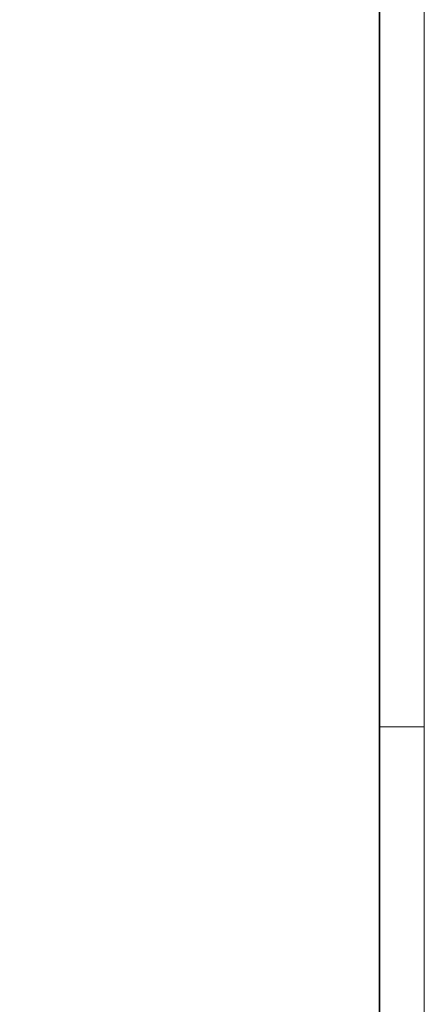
# Model space of a CAD drawing. Extents: x -620 to 300, y 62 to 1162.
# Tile 321 of 322: x 255 to 300, y 922 to 1032. Entities that reach past the tile are written whole.
import ezdxf
from ezdxf.lldxf.tags import DXFTag

# ---------------------------------------------------------------- set-up
doc = ezdxf.new("R2010")
doc.units = 0
doc.layers.add('iwb_Plankopf Rahmen', color=7, linetype='Continuous', lineweight=35)
tags = doc.linetypes.add('grob', pattern=[14, 3, -8, 3]).pattern_tags.tags
tags[8:9] = [DXFTag(74, 4), DXFTag(75, 0), DXFTag(340, '0'), DXFTag(46, 0.0), DXFTag(50, 0.0), DXFTag(44, 0.0), DXFTag(45, 0.0)]
tags[6:7] = [DXFTag(74, 4), DXFTag(75, 0), DXFTag(340, '0'), DXFTag(46, 0.0), DXFTag(50, 0.0), DXFTag(44, 0.0), DXFTag(45, 0.0)]
tags[4:5] = [DXFTag(74, 4), DXFTag(75, 0), DXFTag(340, '0'), DXFTag(46, 0.0), DXFTag(50, 0.0), DXFTag(44, 0.0), DXFTag(45, 0.0)]

msp = doc.modelspace()

# ---------------------------------------------------------------- linework, layer by layer
at = {"layer": 'iwb_Plankopf Rahmen', "color": 8, "linetype": 'grob', "lineweight": 5, "ltscale": 0.13, "true_color": 0x808080}
msp.add_line((300.35, 953.43), (295.35, 953.43), dxfattribs=at)
at = {"layer": 'iwb_Plankopf Rahmen', "color": 8, "lineweight": 13, "ltscale": 0.13, "true_color": 0x808080}
msp.add_lwpolyline([(300.35, 62.43), (-619.65, 62.43), (-619.65, 1162.43), (300.35, 1162.43), (300.35, 62.43)], close=True, dxfattribs=at)
at = {"layer": 'iwb_Plankopf Rahmen', "ltscale": 0.35}
msp.add_lwpolyline([(-599.65, 67.43), (-599.65, 1157.43), (295.35, 1157.43), (295.35, 67.43), (-599.65, 67.43)], close=True, dxfattribs=at)

doc.saveas('drawing.dxf')
